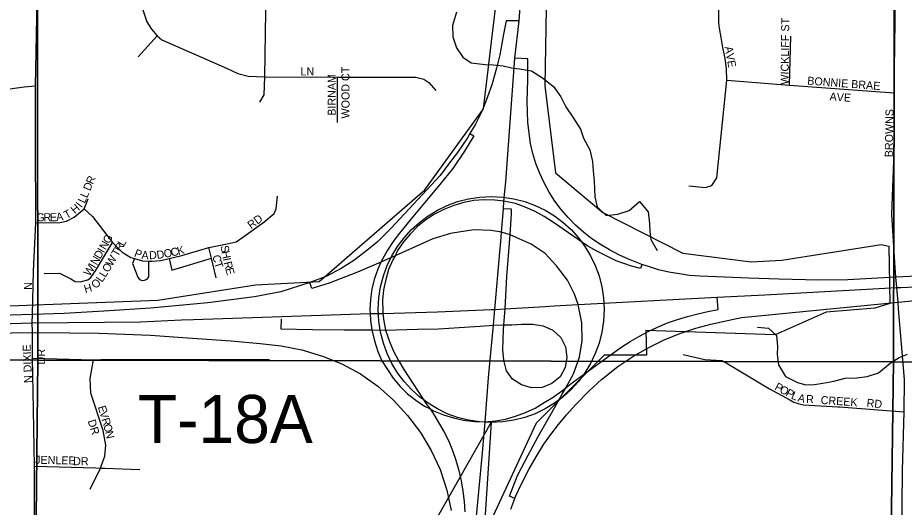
# Model space of a CAD drawing. Extents: x 8.5 to 81.5, y -1.2 to 22.4.
# Drawn here: x 52.191 to 53.24, y 17.663 to 18.242 of the extents above; entities that cross this region are included whole.
import ezdxf

# ---------------------------------------------------------------- set-up
doc = ezdxf.new("R2010")
doc.units = 0
for name, color, linetype in [('GM_X_City_Street', 7, 'Continuous'), ('GM_X_City_Street_Text', 7, 'Continuous'), ('GM_X_Corporation', 7, 'Continuous'), ('GM_X_County_Road', 7, 'Continuous'), ('GM_X_Interchange_Ramps', 7, 'Continuous'), ('GM_X_Interstate_Location', 7, 'Continuous'), ('GM_X_Interstate_Route', 7, 'Continuous'), ('GM_X_Minor_River', 7, 'Continuous'), ('GM_X_Section', 7, 'Continuous'), ('GM_X_Township_Road', 7, 'Continuous'), ('GM_X_Township_Road_Text', 7, 'Continuous'), ('GM_X_Township_Subdivision', 7, 'Continuous'), ('GM_X_Township_Subdivision_Text', 7, 'Continuous'), ('SH_Text', 7, 'Continuous')]:
    doc.layers.add(name, color=color, linetype=linetype)

msp = doc.modelspace()

# ---------------------------------------------------------------- linework, layer by layer
at = {"layer": 'GM_X_City_Street'}
for points in [[(53.2282, 18.0942), (53.2283, 18.0954), (53.2283, 18.1014), (53.228, 18.1533), (53.2295, 18.2661), (53.2306, 18.3639), (53.2316, 18.4872), (53.2318, 18.5015), (53.2317, 18.5184)], [(52.4832, 18.1724), (52.4847, 18.2489), (52.4852, 18.3294), (52.4852, 18.3569), (52.4807, 18.3814), (52.4803, 18.4035)], [(52.9851, 18.0432), (53.0048, 18.0412), (53.0121, 18.0438), (53.018, 18.053), (53.03, 18.1682), (53.0297, 18.1818), (53.0281, 18.194), (53.0254, 18.2069), (53.0232, 18.2187), (53.0214, 18.2297), (53.0206, 18.2362), (53.022, 18.3893)], [(52.2123, 18.0013), (52.2118, 18.0943), (52.212, 18.1616), (52.214, 18.2623), (52.2138, 18.3662)], [(52.332, 18.3486), (52.3373, 18.3307), (52.3382, 18.3251), (52.3376, 18.2621), (52.3388, 18.2515), (52.3438, 18.2372), (52.3494, 18.2285), (52.3558, 18.2206), (52.3616, 18.2159), (52.4379, 18.1824), (52.4513, 18.1763), (52.4635, 18.173), (52.4832, 18.1724), (52.5694, 18.1717), (52.6621, 18.172), (52.6715, 18.1696), (52.6774, 18.1655), (52.6857, 18.1561)], [(52.3335, 18.196), (52.3558, 18.2206)], [(53.1042, 18.1623), (53.1055, 18.2205)], [(52.4773, 18.1421), (52.4826, 18.1511), (52.4832, 18.1724)], [(52.5692, 18.1184), (52.5694, 18.1717)], [(53.03, 18.1682), (53.1042, 18.1623), (53.228, 18.1533)], [(52.1142, 18.1469), (52.1413, 18.1513), (52.1697, 18.1565), (52.1984, 18.1605), (52.212, 18.1616)], [(53.2291, 17.9468), (53.2253, 18.0095), (53.2282, 18.0942)], [(52.2123, 17.9998), (52.2409, 18), (52.2485, 18.0016), (52.2576, 18.0062), (52.2694, 18.016), (52.2745, 18.028)], [(52.2694, 18.016), (52.2794, 18.0071), (52.3032, 17.9765), (52.3145, 17.9649), (52.3248, 17.9586), (52.329, 17.9574), (52.3385, 17.9546), (52.3462, 17.9544), (52.35, 17.9543), (52.3602, 17.9552), (52.3701, 17.9574), (52.3852, 17.9609), (52.417, 17.9706), (52.4386, 17.9746), (52.4493, 17.9773), (52.4586, 17.9835), (52.4822, 18.0004), (52.4942, 18.0107), (52.4969, 18.016), (52.4982, 18.0311)], [(52.2085, 17.8708), (52.2082, 17.8812), (52.2085, 17.8914), (52.2095, 17.9423), (52.2123, 17.9998), (52.2123, 18.0013)], [(52.2223, 17.9397), (52.2405, 17.94), (52.2536, 17.9335), (52.2589, 17.9304), (52.2647, 17.93), (52.2741, 17.9322), (52.2776, 17.9351), (52.283, 17.9429), (52.3032, 17.9765)], [(52.4256, 17.9345), (52.4201, 17.9578), (52.417, 17.9706)], [(52.329, 17.9574), (52.3267, 17.9514), (52.3329, 17.9354), (52.3351, 17.9325), (52.3382, 17.9314), (52.3411, 17.9318), (52.344, 17.9332), (52.3462, 17.9356), (52.3462, 17.9544)], [(52.3701, 17.9574), (52.3732, 17.9437), (52.4201, 17.9578)], [(53.2331, 17.8978), (53.2325, 17.906), (53.2311, 17.923), (53.2298, 17.9354), (53.2291, 17.9468)], [(53.2314, 17.3176), (53.2323, 17.3702), (53.2356, 17.5465), (53.2376, 17.666), (53.238, 17.7067), (53.2398, 17.7762), (53.24, 17.8144), (53.2331, 17.8978)], [(52.9783, 17.844), (53.0039, 17.8381), (53.0239, 17.8367), (53.029, 17.8342), (53.0805, 17.8033), (53.1046, 17.7902), (53.1091, 17.7876), (53.1144, 17.786), (53.1208, 17.7846), (53.1612, 17.7822), (53.1633, 17.782)], [(52.2092, 17.8004), (52.2085, 17.8398)], [(53.1633, 17.782), (53.2398, 17.7762)]]:
    msp.add_lwpolyline(points, dxfattribs=at)
at = {"layer": 'GM_X_Corporation'}
for points in [[(51.1839, 17.9134), (51.2352, 17.8989), (51.2386, 17.8979), (51.2892, 17.8933), (51.3203, 17.8934), (51.3727, 17.8962), (51.3906, 17.8857), (52.0362, 17.8961), (52.3568, 17.908), (52.4723, 17.9262), (52.5475, 17.9301), (52.6726, 18.0387), (52.7421, 18.1344), (52.7644, 18.3228)], [(52.8174, 18.3227), (52.8146, 18.1614), (52.8272, 18.0589), (52.8834, 18.0118), (52.9779, 17.9636), (53.0587, 17.9536), (53.0951, 17.9555), (53.2125, 17.974), (53.2218, 17.9722), (53.223, 17.9044), (53.2049, 17.8989), (53.1473, 17.8939), (53.0872, 17.8671), (52.9343, 17.8725), (52.9349, 17.8432), (52.8847, 17.8432), (52.8043, 17.7629), (52.7502, 17.6464), (52.7035, 17.0822), (52.6976, 16.9574), (52.6942, 16.7558)]]:
    msp.add_lwpolyline(points, dxfattribs=at)
at = {"layer": 'GM_X_County_Road'}
for points in [[(52.2085, 17.8398), (52.2085, 17.87), (52.2085, 17.8708)], [(52.2003, 16.1532), (52.2003, 16.2526), (52.2003, 16.2626), (52.199, 16.3609), (52.2003, 16.4222), (52.2004, 16.4349), (52.2008, 16.4813), (52.2007, 16.8218), (52.204, 16.9161), (52.204, 16.9504), (52.204, 17.0069), (52.2074, 17.1214), (52.2073, 17.217), (52.2073, 17.3093), (52.2079, 17.4425), (52.2107, 17.5455), (52.2107, 17.712), (52.2092, 17.8004)]]:
    msp.add_lwpolyline(points, dxfattribs=at)
at = {"layer": 'GM_X_Interchange_Ramps'}
for points in [[(52.7842, 18.2384), (52.769, 18.2384), (52.7657, 18.2227), (52.7614, 18.1983), (52.7575, 18.1826), (52.7519, 18.1628), (52.7467, 18.1487), (52.7404, 18.1322), (52.7325, 18.1161), (52.726, 18.1051), (52.723, 18.1), (52.7111, 18.0826), (52.7019, 18.0704), (52.6908, 18.0556), (52.6329, 17.9935), (52.6161, 17.9767), (52.602, 17.9655), (52.5888, 17.955), (52.5737, 17.9455), (52.5559, 17.9363), (52.5367, 17.9289), (52.5022, 17.9179), (52.4711, 17.912), (52.416, 17.9052), (52.3479, 17.8986), (52.293, 17.895), (52.246, 17.8924), (52.2085, 17.8914), (52.1569, 17.8897)], [(53.2965, 17.9387), (53.2298, 17.9354), (53.1732, 17.9321), (53.139, 17.9318), (53.0913, 17.9331), (53.0558, 17.9341), (52.9983, 17.9366), (52.9859, 17.9374), (52.9741, 17.9392), (52.9615, 17.9414), (52.9491, 17.944), (52.9371, 17.9478), (52.9293, 17.9505), (52.9254, 17.9519), (52.9138, 17.9566), (52.9023, 17.9617), (52.8911, 17.9678), (52.8804, 17.9741), (52.8702, 17.9808), (52.8602, 17.9885), (52.8511, 17.9969), (52.8424, 18.0058), (52.834, 18.0153), (52.8265, 18.0252), (52.8199, 18.0359), (52.814, 18.0469), (52.8089, 18.0581), (52.804, 18.0698), (52.8005, 18.0816), (52.7977, 18.0936), (52.7944, 18.1184), (52.7939, 18.1434), (52.7944, 18.1682), (52.7946, 18.1936), (52.7793, 18.1944)], [(52.726, 18.1051), (52.7305, 18.1025), (52.7196, 18.0842), (52.7058, 18.0637), (52.6905, 18.0448), (52.6744, 18.0255), (52.6583, 18.0066), (52.6425, 17.9876), (52.6353, 17.9777), (52.6284, 17.9675), (52.6225, 17.9568), (52.6204, 17.9533), (52.617, 17.945), (52.6131, 17.9338), (52.6101, 17.9215), (52.6085, 17.9091), (52.6077, 17.897), (52.6078, 17.8924), (52.6085, 17.8843), (52.61, 17.8731), (52.6131, 17.8603), (52.6169, 17.8476), (52.6218, 17.8366), (52.6284, 17.8261), (52.6353, 17.8161), (52.6433, 17.8062), (52.6522, 17.7975), (52.6619, 17.7899), (52.6721, 17.783), (52.6788, 17.7796), (52.6828, 17.7774), (52.6948, 17.7725), (52.7066, 17.7691), (52.7185, 17.7663), (52.7313, 17.7648), (52.7441, 17.7645), (52.7561, 17.7656), (52.7679, 17.7676), (52.7801, 17.7712), (52.7916, 17.7755), (52.803, 17.7807), (52.8138, 17.7873), (52.8243, 17.7937), (52.8342, 17.8005), (52.8393, 17.8046), (52.8441, 17.8085), (52.8919, 17.8432), (52.9046, 17.8524), (52.9154, 17.8592), (52.9266, 17.8656), (52.9368, 17.871), (52.9481, 17.8764), (52.9598, 17.8812), (52.9716, 17.8855), (52.9835, 17.8889), (52.9955, 17.8922), (53.0075, 17.8948), (53.0197, 17.8971), (53.0187, 17.9118)], [(52.9293, 17.9505), (52.9279, 17.9455), (52.9171, 17.9484), (52.8991, 17.9547), (52.8878, 17.9604), (52.8763, 17.966), (52.8656, 17.9721), (52.8247, 18.0001), (52.8138, 18.007), (52.803, 18.013), (52.7915, 18.0183), (52.7801, 18.0224), (52.7663, 18.0252), (52.7553, 18.0265), (52.7428, 18.027), (52.7305, 18.0259), (52.7186, 18.0237), (52.7068, 18.0201), (52.6951, 18.0155), (52.6841, 18.0099), (52.6737, 18.003), (52.6639, 17.9953), (52.6552, 17.9864), (52.6473, 17.977), (52.6404, 17.9668), (52.6374, 17.9608), (52.6346, 17.9558), (52.6298, 17.9445), (52.6264, 17.9325), (52.6239, 17.9203), (52.6226, 17.908), (52.6229, 17.8955), (52.6231, 17.8925), (52.6243, 17.8833), (52.6262, 17.8728), (52.6307, 17.8592), (52.6354, 17.8478), (52.6415, 17.8368), (52.6479, 17.8263), (52.6752, 17.7845), (52.6788, 17.7796), (52.6843, 17.771), (52.689, 17.7636), (52.6951, 17.7531), (52.7007, 17.7421), (52.7055, 17.7304), (52.7093, 17.7189), (52.713, 17.7069), (52.7157, 17.6947), (52.7178, 17.6823), (52.7193, 17.6701), (52.7201, 17.6579)], [(52.5026, 17.8859), (52.5024, 17.8744), (52.5399, 17.8735), (52.5771, 17.873), (52.5999, 17.873), (52.61, 17.8731), (52.6262, 17.8728), (52.6639, 17.8738), (52.6889, 17.8744), (52.7134, 17.8759), (52.738, 17.8774), (52.754, 17.8786), (52.7661, 17.8789), (52.7755, 17.879), (52.7875, 17.8799), (52.8003, 17.8797), (52.8125, 17.8779), (52.8242, 17.8728), (52.8335, 17.8642), (52.839, 17.8532), (52.8408, 17.8407), (52.8386, 17.8284), (52.8326, 17.8176), (52.823, 17.8097), (52.8114, 17.8051), (52.7989, 17.8044), (52.7869, 17.8079), (52.7765, 17.8148), (52.7694, 17.8246), (52.766, 17.8373), (52.765, 17.8493), (52.7658, 17.8733), (52.7661, 17.8789), (52.7676, 17.898), (52.7698, 17.9361), (52.7735, 17.9855), (52.7753, 18.0101), (52.7753, 18.0157), (52.7656, 18.0162)], [(52.779, 17.6736), (52.7727, 17.6765), (52.7822, 17.7008), (52.795, 17.7249), (52.8068, 17.7472), (52.8226, 17.7745), (52.8351, 17.7972), (52.8393, 17.8046), (52.8486, 17.8212), (52.8555, 17.8409), (52.8588, 17.86), (52.8585, 17.8814), (52.8541, 17.9029), (52.8496, 17.9152), (52.8414, 17.9317), (52.8286, 17.9488), (52.815, 17.9632), (52.7983, 17.9744), (52.7735, 17.9855), (52.7635, 17.9886), (52.7513, 17.9905), (52.7309, 17.9912), (52.7151, 17.9889), (52.7029, 17.9869), (52.6822, 17.9807), (52.6374, 17.9608), (52.6204, 17.9533), (52.5931, 17.9412), (52.5596, 17.9281), (52.5388, 17.9218), (52.5367, 17.9289)], [(52.7743, 17.6611), (52.779, 17.6736), (52.7802, 17.6768), (52.7871, 17.691), (52.7956, 17.7078), (52.8045, 17.7229), (52.8134, 17.738), (52.8216, 17.7492), (52.8308, 17.761), (52.8404, 17.7725), (52.8515, 17.7847), (52.867, 17.8011), (52.8818, 17.8143), (52.9009, 17.8297), (52.9186, 17.8416), (52.9367, 17.8518), (52.9558, 17.8613), (52.9745, 17.8689), (52.9933, 17.8751), (53.011, 17.88), (53.0307, 17.8843), (53.0475, 17.8876), (53.2325, 17.906), (53.3458, 17.9174)], [(52.1342, 17.8687), (52.2085, 17.87), (52.2525, 17.8697), (52.2874, 17.869), (52.3482, 17.867), (52.392, 17.8638), (52.4436, 17.8601), (52.478, 17.857), (52.5027, 17.8541), (52.5272, 17.8493), (52.5515, 17.8421), (52.5744, 17.8329), (52.5964, 17.8209), (52.6169, 17.8066), (52.6355, 17.79), (52.6523, 17.7719), (52.6676, 17.7516), (52.6802, 17.7306), (52.6906, 17.7078), (52.6986, 17.6837), (52.7037, 17.6594)]]:
    msp.add_lwpolyline(points, dxfattribs=at)
at = {"layer": 'GM_X_Interstate_Route'}
for points in [[(52.7548, 17.8881), (52.7556, 17.8973), (52.7613, 17.9651), (52.7626, 17.9775), (52.7635, 17.9886), (52.7656, 18.0162), (52.7663, 18.0252), (52.7683, 18.0482), (52.7793, 18.1944), (52.7842, 18.2384), (52.7876, 18.2811), (52.7898, 18.3076)], [(53.2362, 17.9233), (53.345, 17.9287), (53.5729, 17.9402), (53.5818, 17.9406)], [(52.7512, 17.8971), (52.7556, 17.8973), (52.7676, 17.898), (52.8152, 17.9007), (52.8255, 17.9015), (52.8541, 17.9029), (53.0187, 17.9118), (53.0751, 17.9146), (53.2311, 17.923), (53.2362, 17.9233)], [(52.3846, 17.8848), (52.3989, 17.8855), (52.5034, 17.8889), (52.6078, 17.8924), (52.6231, 17.8925), (52.6875, 17.8943), (52.7512, 17.8971)], [(51.6327, 17.8662), (51.6858, 17.8674), (51.7916, 17.8688), (51.8975, 17.8724), (52.1337, 17.8791), (52.157, 17.8797), (52.2082, 17.8812), (52.3364, 17.8826), (52.3846, 17.8848)], [(52.6966, 17.2134), (52.699, 17.2435), (52.7007, 17.2644), (52.702, 17.2793), (52.7084, 17.3554), (52.7098, 17.3718), (52.7184, 17.4713), (52.7257, 17.5524), (52.7319, 17.6319), (52.7408, 17.7278), (52.7441, 17.7645), (52.7481, 17.8165), (52.7508, 17.8459), (52.754, 17.8786), (52.7548, 17.8881)]]:
    msp.add_lwpolyline(points, dxfattribs=at)
at = {"layer": 'GM_X_Minor_River'}
for points in [[(52.7101, 18.2485), (52.7053, 18.233), (52.7058, 18.2197), (52.7101, 18.2067), (52.7178, 18.1955), (52.7276, 18.1888), (52.7439, 18.187), (52.7533, 18.1864), (52.7655, 18.1854), (52.7753, 18.1829), (52.7848, 18.1816), (52.7988, 18.1794), (52.8119, 18.1711), (52.825, 18.161), (52.8335, 18.1486), (52.8394, 18.1367), (52.8479, 18.1244), (52.8567, 18.1105), (52.8603, 18.0998), (52.868, 18.086), (52.8711, 18.0722), (52.8717, 18.0612), (52.873, 18.0494), (52.8732, 18.0399), (52.8737, 18.0304), (52.8765, 18.0185), (52.887, 18.0081), (52.9011, 18.0097), (52.9144, 18.0143), (52.9268, 18.0247), (52.9368, 18.0127), (52.9385, 17.999), (52.939, 17.9895), (52.94, 17.98), (52.9477, 17.9669)], [(53.0664, 17.8763), (53.0792, 17.8749), (53.0889, 17.8663), (53.0898, 17.8534), (53.0896, 17.8439), (53.0909, 17.8317), (53.0994, 17.8179), (53.1137, 17.8107), (53.1235, 17.8082), (53.1338, 17.8084), (53.1437, 17.8101), (53.1566, 17.8125), (53.17, 17.816), (53.1837, 17.8165), (53.1959, 17.8181), (53.2096, 17.8224), (53.2232, 17.8339), (53.2339, 17.8405), (53.2439, 17.8445)]]:
    msp.add_lwpolyline(points, dxfattribs=at)
at = {"layer": 'GM_X_Section'}
for points in [[(52.2136, 18.8983), (52.2149, 17.8371), (51.2117, 17.8427), (51.2202, 18.8578), (51.6895, 18.8611)], [(52.2136, 18.8983), (53.2294, 18.8627), (53.2272, 17.8352), (52.2149, 17.8371)], [(51.2117, 17.8427), (52.2149, 17.8371), (52.2034, 16.7602), (51.2044, 16.7664)], [(52.2149, 17.8371), (53.2272, 17.8352), (53.2124, 16.7633), (52.2034, 16.7602)], [(53.2272, 17.8352), (53.8577, 17.8286), (53.5892, 17.2463), (53.4956, 16.8769), (53.5096, 16.7596), (53.2124, 16.7633)]]:
    msp.add_lwpolyline(points, close=True, dxfattribs=at)
msp.add_lwpolyline([(54.0918, 18.4007), (53.9182, 18.1104), (53.861, 17.9271), (53.8577, 17.8286), (53.2272, 17.8352), (53.2294, 18.8627)], dxfattribs=at)
at = {"layer": 'GM_X_Township_Road'}
msp.add_lwpolyline([(52.2085, 17.8398), (52.2805, 17.8378), (52.2891, 17.8379), (52.489, 17.8381)], dxfattribs=at)
at = {"layer": 'GM_X_Township_Subdivision'}
for points in [[(52.2896, 17.7119), (52.2941, 17.7239), (52.2951, 17.7366), (52.2922, 17.7542), (52.2775, 17.7981), (52.2765, 17.8156), (52.2805, 17.8378)], [(52.2107, 17.712), (52.2835, 17.7098), (52.2887, 17.7096), (52.2939, 17.7094)], [(52.2766, 17.6849), (52.2887, 17.7096), (52.2896, 17.7119)], [(52.2939, 17.7094), (52.2939, 17.7094), (52.3355, 17.7079)]]:
    msp.add_lwpolyline(points, dxfattribs=at)
at = {"layer": 'SH_Text'}
msp.add_lwpolyline([(52.7512, 17.7635), (52.6752, 16.6003), (52.0904, 16.6003)], close=True, dxfattribs=at)
msp.add_circle((52.7512, 17.8971), 0.1336, dxfattribs=at)

# ---------------------------------------------------------------- texts
at = {"layer": 'GM_X_City_Street_Text'}
for s, rotation, p in [('WICKLIFF ST', 89.3263, (53.103, 18.163)), ('AVE', 280.1282, (53.0274, 18.2075)), ('LN', 0, (52.5256, 18.1739)), ('WOOD CT', 90, (52.5835, 18.123)), ('BIRNAM', 90, (52.5672, 18.1263)), ('BONNIE BRAE', 355.6957, (53.1249, 18.1631)), ('AVE', 356.0569, (53.1513, 18.1444)), ('BROWNS', 89.0447, (53.2263, 18.0771)), ('R', 66.8185, (52.2799, 18.0444)), ('D', 66.7995, (52.2766, 18.0367)), ('L', 66.8336, (52.273, 18.0283)), ('H', 40.3009, (52.2585, 18.0097)), ('I', 52.8378, (52.2664, 18.0167)), ('L', 65.1923, (52.2701, 18.022)), ('G', 0.2623, (52.2131, 18.0014)), ('R', 0.2429, (52.2215, 18.0015)), ('E', 0.2586, (52.229, 18.0015)), ('A', 8.043, (52.237, 18.0017)), ('T', 27.8011, (52.2487, 18.0039)), ('RD', 36.2589, (52.4671, 17.9919)), ('G', 59.9804, (52.2991, 17.9741)), ('I', 59.9957, (52.2928, 17.9633)), ('N', 59.9732, (52.2949, 17.9669)), ('T', 59.4741, (52.3093, 17.9589)), ('R', 59.4944, (52.3127, 17.9647)), ('L', 59.486, (52.3165, 17.9711)), ('P', 339.4567, (52.328, 17.9601)), ('O', 11.0414, (52.3647, 17.9582)), ('C', 11.4334, (52.3729, 17.9598)), ('K', 15.045, (52.3809, 17.9614)), ('S', 281.1599, (52.4308, 17.972)), ('N', 59.9102, (52.2844, 17.9489)), ('D', 59.9758, (52.2886, 17.9561)), ('W', 59.4604, (52.3026, 17.9474)), ('A', 355.759, (52.3371, 17.9571)), ('D', 2.7672, (52.3466, 17.9565)), ('D', 7.8617, (52.3559, 17.9569)), ('C', 281.2433, (52.4213, 17.9608)), ('H', 281.1513, (52.432, 17.9655)), ('I', 281.1299, (52.4337, 17.9573)), ('W', 55.9183, (52.2759, 17.9357)), ('I', 59.0715, (52.2822, 17.9452)), ('O', 59.1646, (52.2983, 17.9402)), ('T', 288.9497, (52.4231, 17.9521)), ('R', 283.9619, (52.4346, 17.9527)), ('L', 58.4499, (52.2947, 17.9344)), ('E', 285.5607, (52.4365, 17.9451)), ('N', 90, (52.208, 17.9205)), ('H', 15.8974, (52.2709, 17.9164)), ('O', 42.6904, (52.2831, 17.9211)), ('L', 56.1644, (52.2908, 17.9286)), ('N DIXIE', 92.2894, (52.208, 17.8104)), ('DR', 90, (52.2233, 17.8322)), ('P', 331.5531, (53.0857, 17.8029)), ('O', 331.5819, (53.0915, 17.7997)), ('P', 331.5531, (53.0989, 17.7957)), ('L', 334.5481, (53.1052, 17.7923)), ('A', 346.3195, (53.1132, 17.7887)), ('R', 359.8042, (53.1237, 17.7865)), ('CREEK', 356.0573, (53.1408, 17.7856)), ('RD', 353.9946, (53.195, 17.7823))]:
    msp.add_text(s, height=0.00947, rotation=rotation, dxfattribs=at).set_placement(p)
at = {"layer": 'GM_X_Interstate_Location'}
for s in ['-', '.', ',']:
    msp.add_text(s, height=0.000189, dxfattribs=at).set_placement((52.7776, 18.165))
msp.add_text('75', height=0.000189, rotation=0, dxfattribs=at).set_placement((52.739, 18.1258))
at = {"layer": 'GM_X_Township_Road_Text'}
msp.add_text('T-18A', height=0.05682, rotation=0, dxfattribs=at).set_placement((52.3331, 17.7393))
at = {"layer": 'GM_X_Township_Subdivision_Text'}
for s, rotation, p in [('E', 286.8275, (52.2857, 17.7819)), ('V', 286.8039, (52.2876, 17.7755)), ('R', 286.7924, (52.29, 17.7675)), ('DR', 287.5157, (52.2736, 17.7654)), ('O', 285.4621, (52.2921, 17.7604)), ('N', 282.5146, (52.2943, 17.7525)), ('JENLEE', 358.8315, (52.2115, 17.7148)), ('DR', 0, (52.2565, 17.7131))]:
    msp.add_text(s, height=0.00947, rotation=rotation, dxfattribs=at).set_placement(p)

doc.saveas('drawing.dxf')
